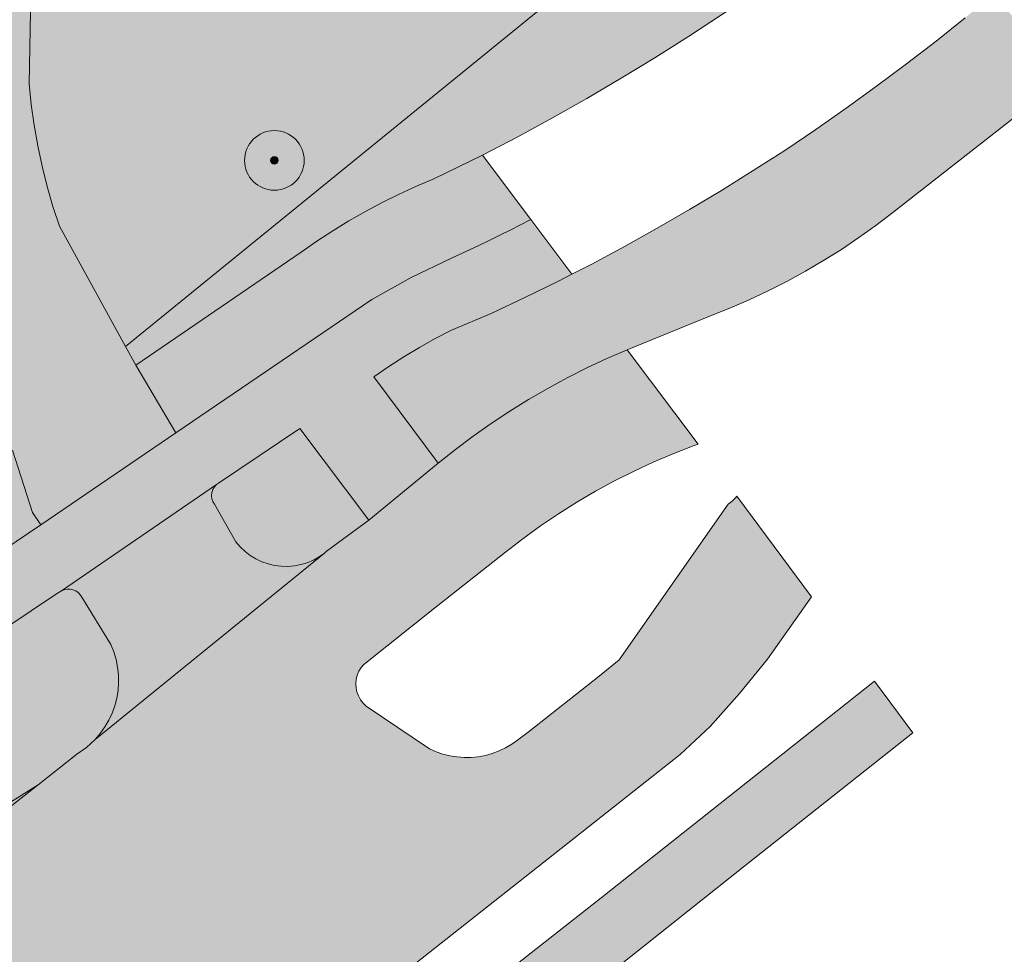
# Model space of a CAD drawing. Header units: metres. Extents: x 90041 to 92106, y 463990 to 466167.
# Tile 986 of 1021: x 91435 to 91468, y 465305 to 465337. Entities that reach past the tile are written whole.
import ezdxf

# ---------------------------------------------------------------- set-up
doc = ezdxf.new("R2010")
doc.units = ezdxf.units.M
doc.layers.get('0').update_dxf_attribs({"lineweight": 13})
for name, color, linetype, lineweight in [('B-WE-GR-BOOM-S', 90, 'Continuous', 13), ('B-WE-IE-TERREINAFSCHEIDING_KUNSTMATIG_HEKWERK-G', 20, 'IE-TERREINAFSCHEIDING_KUNSTMATIG-SO', 13), ('B-WE-OG-TERREIN_BEGROEID-GV', 7, 'Continuous', 13), ('B-WE-OG-TERREIN_ERF-GV', 7, 'Continuous', 13), ('B-WE-VH-GESLOTENVERHARDING_ASFALT-GV', 10, 'Continuous', 13), ('B-WE-VH-GESLOTENVERHARDING_BETON-GV', 10, 'Continuous', 13), ('B-WE-VH-OPENVERHARDING_BETONSTRAATSTEEN-GV', 90, 'Continuous', 13), ('B-WE-VH-OPENVERHARDING_TEGEL-GV', 90, 'Continuous', 13)]:
    doc.layers.add(name, color=color, linetype=linetype, lineweight=lineweight)
for name, color, linetype, lineweight, true_color, plot, transparency in [('B-WE-OG-TERREIN_BEGROEID-V', 7, 'Continuous', 13, 0xc9eb70, False, 0.8), ('B-WE-OG-TERREIN_ERF-V', 7, 'Continuous', 13, 0xffffff, False, 0.8), ('B-WE-VH-GESLOTENVERHARDING_ASFALT-V', 7, 'Continuous', 13, 0x848484, False, 0.8), ('B-WE-VH-GESLOTENVERHARDING_BETON-V', 7, 'Continuous', 13, 0x848484, False, 0.8), ('B-WE-VH-OPENVERHARDING_BETONSTRAATSTEEN-V', 7, 'Continuous', 13, 0xadadad, False, 0.8), ('B-WE-VH-OPENVERHARDING_TEGEL-V', 7, 'Continuous', 13, 0xadadad, False, 0.8)]:
    doc.layers.add(name, color=color, linetype=linetype, lineweight=lineweight, true_color=true_color, plot=plot, transparency=transparency)
doc.styles.add('NLCS-ISO', font='NLCS-ISO.TTF')
doc.linetypes.add('IE-TERREINAFSCHEIDING_KUNSTMATIG-SO', pattern='A,4,[82,NLCS.SHX,S=0.75,R=90,X=0,Y=0],4,-2', length=10)

# ---------------------------------------------------------------- blocks, each defined once
blk = doc.blocks.new('SGR-BOOM_GBKN-SO')
at = {"linetype": 'ByBlock', "lineweight": 18}
h = blk.add_hatch(color=0, dxfattribs=at)
h.dxf.hatch_style = 1
edge = h.paths.add_edge_path()
edge.add_arc((0, 0), 0.25, 0, 360)
at = {"color": 0, "linetype": 'ByBlock', "lineweight": 18}
for radius in [2, 0.25]:
    blk.add_circle((0, 0), radius, dxfattribs=at)
at = {"color": 0, "linetype": 'ByBlock', "lineweight": 18, "style": 'NLCS-ISO'}
blk.add_attdef('SOORT', (2.5, 0), '', height=1.5, dxfattribs=at)

msp = doc.modelspace()

# ---------------------------------------------------------------- hatches: boundary and pattern name
at = {"layer": 'B-WE-OG-TERREIN_BEGROEID-V'}
for points in [[(91464.698, 465341.503), (91462.218, 465344.962), (91461.252, 465344.26), (91438.51, 465325.753), (91438.854, 465325.128), (91444.401, 465328.923), (91444.924, 465329.286), (91445.457, 465329.634), (91446, 465329.967), (91446.552, 465330.283), (91447.113, 465330.583), (91447.683, 465330.867), (91448.261, 465331.133), (91448.847, 465331.383), (91450.48, 465332.176), (91451.656, 465332.79), (91452.822, 465333.424), (91453.977, 465334.076), (91455.122, 465334.747), (91456.255, 465335.436), (91457.378, 465336.144), (91458.488, 465336.87), (91459.587, 465337.613), (91460.673, 465338.375)], [(91469.975, 465334.737), (91467.621, 465337.577), (91466.658, 465336.778), (91465.681, 465335.995), (91464.691, 465335.228), (91463.688, 465334.479), (91462.673, 465333.746), (91461.646, 465333.031), (91460.606, 465332.333), (91459.555, 465331.652), (91458.493, 465330.99), (91457.42, 465330.345), (91456.336, 465329.719), (91455.241, 465329.111), (91454.137, 465328.521), (91453.467, 465328.178), (91453.023, 465327.951), (91451.899, 465327.399), (91450.766, 465326.866), (91449.433, 465326.3), (91448.894, 465326.021), (91448.364, 465325.725), (91447.843, 465325.413), (91447.331, 465325.086), (91446.83, 465324.743), (91448.987, 465321.849), (91449.568, 465322.31), (91450.162, 465322.754), (91450.769, 465323.181), (91451.388, 465323.59), (91452.019, 465323.98), (91452.661, 465324.352), (91453.314, 465324.705), (91453.976, 465325.039), (91454.648, 465325.353), (91455.329, 465325.648), (91458.114, 465326.781), (91458.77, 465327.041), (91459.417, 465327.322), (91460.055, 465327.621), (91460.684, 465327.941), (91461.303, 465328.279), (91461.912, 465328.636), (91462.509, 465329.012), (91463.094, 465329.406), (91463.667, 465329.817), (91464.227, 465330.246)], [(91446.668, 465319.936), (91444.355, 465323.005), (91441.626, 465321.173), (91441.559, 465321.127), (91441.487, 465321.052), (91441.433, 465320.963), (91441.399, 465320.864), (91441.388, 465320.761), (91441.4, 465320.657), (91441.434, 465320.559), (91441.489, 465320.47), (91442.211, 465319.213), (91442.354, 465319.043), (91442.515, 465318.89), (91442.691, 465318.755), (91442.88, 465318.638), (91443.081, 465318.543), (91443.29, 465318.469), (91443.506, 465318.418), (91443.727, 465318.39), (91443.949, 465318.385), (91444.17, 465318.404), (91444.388, 465318.446), (91444.6, 465318.511), (91444.805, 465318.599), (91444.999, 465318.707), (91445.18, 465318.835), (91445.239, 465318.883)], [(91434.433, 465318.942), (91435.666, 465319.782), (91435.389, 465320.192), (91434.714, 465322.285), (91433.853, 465322.22), (91431.331, 465320.895), (91432.218, 465319.214), (91426.996, 465316.152), (91426.806, 465316.506), (91426.507, 465316.267), (91408.126, 465301.619), (91405.08, 465299.393), (91402.467, 465297.709), (91399.176, 465295.887), (91397.675, 465295.256), (91392.944, 465293.397), (91391.069, 465292.85), (91389.203, 465292.31), (91385.588, 465291.67), (91385.244, 465290.949), (91384.184, 465288.305), (91383.507, 465286.752), (91382.782, 465285.257), (91382.166, 465284.125), (91387.134, 465280.412), (91387.152, 465280.836), (91387.193, 465281.258), (91387.255, 465281.677), (91387.339, 465282.093), (91387.445, 465282.504), (91387.572, 465282.908), (91387.72, 465283.306), (91387.889, 465283.695), (91389.904, 465285.694), (91395.099, 465289.945), (91405.112, 465298.005), (91414.558, 465305.405), (91419.454, 465309.152), (91433.552, 465320.069)], [(91435.574, 465311.069), (91436.879, 465312.091), (91437.203, 465312.319), (91437.493, 465312.59), (91437.663, 465312.79), (91437.815, 465313.004), (91437.947, 465313.231), (91438.058, 465313.468), (91438.147, 465313.715), (91438.213, 465313.969), (91438.256, 465314.228), (91438.275, 465314.49), (91438.27, 465314.752), (91438.242, 465315.013), (91438.191, 465315.271), (91438.116, 465315.522), (91438.019, 465315.766), (91437.045, 465317.356), (91436.99, 465317.439), (91436.921, 465317.51), (91436.839, 465317.565), (91436.747, 465317.604), (91436.65, 465317.624), (91436.551, 465317.625), (91436.453, 465317.606), (91436.361, 465317.569), (91436.197, 465317.465), (91432.823, 465315.213), (91429.982, 465313.134), (91428.03, 465311.652), (91429.049, 465310.31), (91428.054, 465309.554), (91427.035, 465310.896), (91422.845, 465307.714), (91423.312, 465307.064), (91424.257, 465305.751), (91424.832, 465306.125), (91425.418, 465306.483), (91426.014, 465306.823), (91426.62, 465307.145), (91427.235, 465307.45), (91427.859, 465307.736), (91428.49, 465308.004), (91429.13, 465308.253), (91429.776, 465308.484), (91430.429, 465308.695), (91431.088, 465308.887), (91433.537, 465309.793)]]:
    msp.add_hatch(color=256, dxfattribs=at).paths.add_polyline_path(points)
at = {"layer": 'B-WE-OG-TERREIN_ERF-V'}
h = msp.add_hatch(color=256, dxfattribs=at)
h.paths.add_polyline_path([(91461.735, 465385.486), (91461.695, 465386.936), (91463.118, 465398.67), (91464.722, 465408.786), (91465.039, 465410.116), (91467.107, 465414.144), (91470.258, 465420.687), (91475.174, 465432.186), (91467.151, 465440.941), (91454.602, 465434.439), (91454.633, 465434.38), (91446.873, 465429.801), (91447.641, 465428.403), (91435.967, 465422.395), (91437.188, 465418.355), (91437.392, 465415.923), (91437.429, 465414.559), (91436.885, 465413.144), (91433.072, 465408.751), (91433, 465408.235), (91433.18, 465407.84), (91433.791, 465407.844), (91445.946, 465414.248), (91442.605, 465420.808), (91448.993, 465424.062), (91448.257, 465425.506), (91465.878, 465434.482), (91468.613, 465429.111), (91463.465, 465426.488), (91466.428, 465420.67), (91459.257, 465417.017), (91458.76, 465417.992), (91457.054, 465417.123), (91461.409, 465408.574), (91453.736, 465404.666), (91453.207, 465405.706), (91449.811, 465403.976), (91449.223, 465405.132), (91442.919, 465401.921), (91442.732, 465402.287), (91435.581, 465398.644), (91433.483, 465402.763), (91433.671, 465402.859), (91433, 465404.131), (91432.207, 465403.895), (91433.933, 465397.729), (91428.501, 465396.209), (91426.841, 465402.137), (91426.662, 465402.042), (91425.307, 465400.815), (91424.322, 465399.779), (91410.39, 465385.133), (91412.255, 465381.839), (91414.867, 465383.278), (91422.536, 465368.013), (91419.191, 465364.348), (91421.055, 465361.837), (91424.367, 465365.455), (91437.838, 465339.244), (91435.343, 465338.201), (91435.273, 465334.561), (91435.35, 465333.867), (91435.449, 465333.175), (91435.572, 465332.487), (91435.718, 465331.804), (91435.886, 465331.126), (91436.076, 465330.453), (91436.289, 465329.788), (91438.51, 465325.753), (91461.252, 465344.26), (91462.218, 465344.962), (91464.603, 465346.695), (91467.045, 465348.471), (91466.943, 465349.159), (91465.468, 465361.243), (91464.602, 465367.499), (91461.861, 465382.633)])
h.paths.add_polyline_path([(91456.493, 465375.886), (91461.249, 465376.636), (91462.827, 465366.625), (91458.071, 465365.875)], flags=16)
h.paths.add_polyline_path([(91450.896, 465346.936), (91449.004, 465349.4), (91446.611, 465347.562), (91441.555, 465354.211), (91446.826, 465358.207), (91448.145, 465356.468), (91456.177, 465362.637), (91459.268, 465358.612), (91456.835, 465356.743), (91459.37, 465353.444)], flags=16)
at = {"layer": 'B-WE-VH-GESLOTENVERHARDING_ASFALT-V'}
h = msp.add_hatch(color=256, dxfattribs=at)
h.paths.add_polyline_path([(91371.235, 465229.373), (91376.228, 465238.295), (91381.649, 465246.897), (91383.817, 465250), (91385.601, 465252.554), (91391.287, 465259.679), (91397.808, 465266.612), (91398.088, 465266.936), (91399.639, 465268.509), (91401.205, 465270.067), (91402.786, 465271.609), (91404.382, 465273.136), (91405.993, 465274.648), (91407.618, 465276.144), (91409.258, 465277.624), (91410.911, 465279.089), (91412.579, 465280.537), (91414.261, 465281.969), (91415.957, 465283.385), (91417.666, 465284.784), (91422.022, 465288.369), (91425.543, 465290.978), (91426.039, 465291.267), (91426.546, 465291.534), (91427.063, 465291.781), (91427.591, 465292.005), (91428.128, 465292.208), (91428.672, 465292.388), (91429.242, 465292.595), (91430.023, 465292.869), (91430.797, 465293.161), (91431.564, 465293.473), (91432.323, 465293.804), (91433.073, 465294.153), (91433.814, 465294.521), (91434.546, 465294.907), (91435.269, 465295.311), (91435.981, 465295.733), (91436.682, 465296.173), (91437.372, 465296.629), (91438.051, 465297.103), (91441.959, 465300.124), (91442.124, 465300.222), (91447.448, 465304.466), (91453.113, 465308.93), (91457.099, 465312.085), (91458.109, 465313.023), (91459.093, 465314.127), (91460.026, 465315.274), (91461.509, 465317.372), (91459, 465320.741), (91458.958, 465320.686), (91458.844, 465320.573), (91458.714, 465320.478), (91455.053, 465315.253), (91454.385, 465314.707), (91452.012, 465312.826), (91451.653, 465312.563), (91451.456, 465312.425), (91451.248, 465312.304), (91451.031, 465312.201), (91450.805, 465312.117), (91450.573, 465312.053), (91450.336, 465312.009), (91450.097, 465311.986), (91449.856, 465311.983), (91449.616, 465312.001), (91449.379, 465312.039), (91449.146, 465312.097), (91448.918, 465312.176), (91448.698, 465312.273), (91446.572, 465313.706), (91446.47, 465313.805), (91446.384, 465313.919), (91446.315, 465314.044), (91446.266, 465314.177), (91446.237, 465314.317), (91446.229, 465314.459), (91446.242, 465314.601), (91446.276, 465314.739), (91446.33, 465314.871), (91446.403, 465314.994), (91446.493, 465315.104), (91448.863, 465316.99), (91451.247, 465318.869), (91451.824, 465319.315), (91452.415, 465319.743), (91453.019, 465320.151), (91453.636, 465320.539), (91454.265, 465320.907), (91454.906, 465321.255), (91455.558, 465321.582), (91456.22, 465321.888), (91456.892, 465322.172), (91457.572, 465322.434), (91457.708, 465322.48), (91455.329, 465325.648), (91454.648, 465325.353), (91453.976, 465325.039), (91453.314, 465324.705), (91452.661, 465324.352), (91452.019, 465323.98), (91451.388, 465323.59), (91450.769, 465323.181), (91450.162, 465322.754), (91449.568, 465322.31), (91448.987, 465321.849), (91446.668, 465319.936), (91445.239, 465318.883), (91445.18, 465318.835), (91437.493, 465312.59), (91437.203, 465312.319), (91436.879, 465312.091), (91435.574, 465311.069), (91432.612, 465308.744), (91429.661, 465306.403), (91426.723, 465304.047), (91423.797, 465301.676), (91420.883, 465299.29), (91417.982, 465296.889), (91415.093, 465294.473), (91412.217, 465292.042), (91409.353, 465289.596), (91406.502, 465287.135), (91404.233, 465285.1), (91403.556, 465284.475), (91400.026, 465281.281), (91396.589, 465277.988), (91389.417, 465269.881), (91387.987, 465268.136), (91386.573, 465266.379), (91385.175, 465264.608), (91383.793, 465262.825), (91382.428, 465261.03), (91381.079, 465259.221), (91379.747, 465257.401), (91378.431, 465255.569), (91377.133, 465253.724), (91375.851, 465251.868), (91374.586, 465250), (91374.43, 465249.768), (91374.275, 465249.536), (91374.12, 465249.304), (91373.966, 465249.071), (91373.812, 465248.838), (91373.344, 465248.044), (91372.193, 465246.129), (91371.06, 465244.204), (91369.944, 465242.268), (91368.846, 465240.323), (91367.765, 465238.368), (91366.703, 465236.403), (91365.657, 465234.429), (91364.63, 465232.445), (91363.621, 465230.452), (91362.629, 465228.45), (91361.656, 465226.439), (91361.497, 465226.192), (91359.315, 465221.485), (91357.199, 465216.63), (91355.196, 465211.727), (91354.457, 465209.768), (91352.772, 465205.302), (91350.543, 465198.806), (91348.022, 465188.574), (91347.862, 465187.928), (91347.269, 465184.669), (91354.118, 465183.549), (91355.39, 465188.764), (91356.465, 465193.446), (91357.261, 465196.234), (91357.664, 465197.557), (91358.085, 465198.874), (91358.525, 465200.185), (91358.982, 465201.489), (91359.458, 465202.788), (91359.952, 465204.079), (91360.464, 465205.363), (91360.994, 465206.64), (91361.542, 465207.91), (91361.97, 465208.817), (91362.789, 465210.808), (91363.625, 465212.791), (91364.479, 465214.767), (91365.351, 465216.735), (91366.24, 465218.696), (91367.147, 465220.648), (91368.071, 465222.592), (91369.012, 465224.528)])
h.paths.add_polyline_path([(91408.882, 465282.579), (91408.746, 465282.637), (91408.62, 465282.714), (91408.508, 465282.809), (91408.41, 465282.92), (91408.331, 465283.044), (91408.27, 465283.179), (91408.231, 465283.321), (91408.213, 465283.467), (91408.217, 465283.615), (91408.243, 465283.76), (91408.29, 465283.9), (91408.358, 465284.031), (91408.444, 465284.151), (91408.547, 465284.256), (91416.984, 465291.469), (91422.408, 465295.992), (91430.211, 465302.229), (91430.581, 465302.491), (91430.96, 465302.738), (91431.35, 465302.97), (91431.748, 465303.186), (91432.155, 465303.386), (91432.569, 465303.569), (91432.991, 465303.735), (91436.402, 465304.86), (91436.666, 465304.926), (91436.933, 465304.974), (91437.203, 465305.005), (91437.474, 465305.018), (91437.746, 465305.014), (91439.149, 465304.827), (91439.29, 465304.79), (91439.424, 465304.733), (91439.548, 465304.657), (91439.659, 465304.563), (91439.755, 465304.453), (91439.833, 465304.331), (91439.893, 465304.198), (91439.932, 465304.057), (91439.95, 465303.913), (91439.946, 465303.767), (91439.92, 465303.624), (91439.873, 465303.486), (91439.806, 465303.357), (91439.721, 465303.239), (91439.619, 465303.135), (91439.503, 465303.047), (91436.209, 465300.689), (91435.372, 465300.125), (91434.523, 465299.581), (91433.661, 465299.055), (91432.788, 465298.549), (91431.904, 465298.063), (91431.009, 465297.597), (91430.104, 465297.151), (91429.107, 465296.793), (91427.284, 465296.196), (91426.753, 465295.975), (91426.231, 465295.733), (91425.719, 465295.469), (91425.219, 465295.184), (91424.731, 465294.879), (91424.256, 465294.554), (91423.795, 465294.21), (91409.85, 465282.771), (91409.732, 465282.682), (91409.602, 465282.612), (91409.463, 465282.563), (91409.319, 465282.534), (91409.171, 465282.527), (91409.025, 465282.542)], flags=16)
at = {"layer": 'B-WE-VH-GESLOTENVERHARDING_BETON-V'}
msp.add_hatch(color=256, dxfattribs=at).paths.add_polyline_path([(91435.574, 465311.069), (91433.537, 465309.793), (91431.088, 465308.887), (91430.429, 465308.695), (91429.776, 465308.484), (91429.13, 465308.253), (91428.49, 465308.004), (91427.859, 465307.736), (91427.235, 465307.45), (91426.62, 465307.145), (91426.014, 465306.823), (91425.418, 465306.483), (91424.832, 465306.125), (91424.257, 465305.751), (91424.074, 465305.627), (91423.686, 465305.333), (91407.681, 465293.043), (91407.591, 465292.974), (91407.131, 465292.626), (91406.954, 465292.486), (91406.792, 465292.33), (91406.646, 465292.159), (91406.517, 465291.974), (91406.406, 465291.777), (91406.315, 465291.571), (91406.245, 465291.357), (91406.038, 465290.526), (91405.022, 465286.447), (91404.958, 465286.23), (91404.876, 465286.02), (91404.778, 465285.816), (91404.664, 465285.621), (91404.535, 465285.436), (91404.391, 465285.262), (91404.233, 465285.1), (91406.502, 465287.135), (91409.353, 465289.596), (91412.217, 465292.042), (91415.093, 465294.473), (91417.982, 465296.889), (91420.883, 465299.29), (91423.797, 465301.676), (91426.723, 465304.047), (91429.661, 465306.403), (91432.612, 465308.744)])
at = {"layer": 'B-WE-VH-OPENVERHARDING_BETONSTRAATSTEEN-V'}
for points in [[(91426.841, 465402.137), (91427.516, 465402.496), (91432.207, 465403.895), (91433, 465404.131), (91433.671, 465402.859), (91440.912, 465406.547), (91441.428, 465405.534), (91443.734, 465406.709), (91442.416, 465409.112), (91442.297, 465409.874), (91442.388, 465410.396), (91442.519, 465410.626), (91442.76, 465410.917), (91443.051, 465411.197), (91447.582, 465413.469), (91446.93, 465414.749), (91445.946, 465414.248), (91433.791, 465407.844), (91433.18, 465407.84), (91433, 465408.235), (91433.072, 465408.751), (91436.885, 465413.144), (91437.429, 465414.559), (91437.392, 465415.923), (91437.188, 465418.355), (91435.967, 465422.395), (91429.59, 465419.113), (91431.716, 465414.966), (91425.644, 465411.79), (91426.984, 465409.134), (91421.081, 465406.036), (91422.288, 465403.706), (91410.401, 465394.737), (91405.065, 465391.001), (91396.246, 465401.775), (91394.503, 465403.219), (91391.494, 465401.722), (91392.34, 465399.86), (91393.609, 465399.867), (91393.995, 465399.546), (91400.953, 465390.609), (91402.747, 465387.723), (91406.374, 465383.702), (91402.763, 465381.912), (91393.699, 465377.301), (91393.269, 465377.087), (91392.849, 465376.852), (91392.44, 465376.598), (91392.044, 465376.326), (91391.661, 465376.034), (91391.293, 465375.725), (91390.939, 465375.4), (91390.601, 465375.057), (91390.28, 465374.7), (91389.976, 465374.327), (91389.689, 465373.941), (91389.421, 465373.542), (91389.173, 465373.13), (91388.944, 465372.707), (91388.735, 465372.274), (91388.546, 465371.832), (91388.379, 465371.381), (91388.233, 465370.923), (91388.109, 465370.458), (91389.442, 465369.466), (91389.592, 465369.969), (91389.762, 465370.466), (91389.95, 465370.956), (91390.157, 465371.439), (91390.382, 465371.914), (91390.625, 465372.379), (91390.885, 465372.835), (91391.163, 465373.281), (91391.457, 465373.716), (91392.105, 465374.269), (91392.766, 465374.807), (91393.439, 465375.33), (91394.124, 465375.837), (91394.82, 465376.327), (91395.528, 465376.801), (91396.247, 465377.259), (91409.603, 465384.086), (91419.168, 465365.376), (91405.812, 465358.548), (91404.004, 465357.281), (91406.466, 465353.093), (91411.424, 465355.611), (91411.833, 465354.805), (91414.073, 465355.875), (91414.329, 465355.968), (91414.591, 465356.039), (91414.859, 465356.088), (91415.129, 465356.116), (91415.401, 465356.12), (91415.672, 465356.102), (91415.941, 465356.062), (91416.206, 465356), (91416.465, 465355.915), (91416.716, 465355.81), (91416.957, 465355.685), (91417.187, 465355.54), (91417.404, 465355.376), (91417.607, 465355.195), (91418.501, 465354.26), (91418.804, 465353.943), (91419.091, 465353.611), (91419.361, 465353.265), (91419.613, 465352.906), (91419.847, 465352.535), (91420.062, 465352.152), (91420.258, 465351.76), (91420.434, 465351.358), (91420.59, 465350.948), (91420.725, 465350.53), (91420.839, 465350.106), (91420.931, 465349.678), (91421.002, 465349.245), (91421.052, 465348.809), (91421.079, 465348.371), (91421.085, 465347.932), (91421.033, 465347.676), (91420.959, 465347.425), (91420.864, 465347.182), (91420.748, 465346.947), (91420.612, 465346.724), (91420.457, 465346.514), (91420.284, 465346.317), (91420.095, 465346.136), (91419.892, 465345.973), (91419.674, 465345.827), (91419.445, 465345.701), (91419.206, 465345.595), (91418.959, 465345.511), (91418.705, 465345.448), (91418.447, 465345.407), (91418.186, 465345.389), (91417.925, 465345.393), (91417.665, 465345.493), (91417.413, 465345.611), (91417.17, 465345.747), (91416.937, 465345.899), (91416.715, 465346.067), (91416.506, 465346.25), (91416.309, 465346.447), (91416.127, 465346.657), (91414.616, 465349.325), (91414.308, 465348.496), (91420.761, 465335.791), (91421.188, 465336.053), (91421.484, 465336.154), (91421.788, 465336.233), (91422.096, 465336.288), (91422.408, 465336.32), (91422.721, 465336.328), (91423.034, 465336.312), (91423.344, 465336.272), (91423.651, 465336.209), (91423.952, 465336.123), (91424.246, 465336.014), (91424.747, 465335.744), (91425.237, 465335.455), (91425.715, 465335.148), (91426.181, 465334.822), (91426.634, 465334.478), (91427.074, 465334.117), (91427.499, 465333.739), (91427.909, 465333.345), (91428.304, 465332.935), (91428.682, 465332.511), (91429.044, 465332.072), (91429.389, 465331.619), (91429.716, 465331.154), (91430.024, 465330.676), (91431.868, 465327.35), (91433.467, 465324.428), (91434.714, 465322.285), (91435.389, 465320.192), (91435.666, 465319.782), (91440.194, 465322.865), (91438.854, 465325.128), (91438.51, 465325.753), (91436.289, 465329.788), (91436.076, 465330.453), (91435.886, 465331.126), (91435.718, 465331.804), (91435.572, 465332.487), (91435.449, 465333.175), (91435.35, 465333.867), (91435.273, 465334.561), (91435.343, 465338.201), (91437.838, 465339.244), (91424.367, 465365.455), (91421.055, 465361.837), (91419.191, 465364.348), (91422.536, 465368.013), (91414.867, 465383.278), (91412.255, 465381.839), (91410.39, 465385.133), (91424.322, 465399.779), (91425.307, 465400.815), (91426.662, 465402.042)], [(91445.18, 465318.835), (91444.999, 465318.707), (91444.805, 465318.599), (91444.6, 465318.511), (91444.388, 465318.446), (91444.17, 465318.404), (91443.949, 465318.385), (91443.727, 465318.39), (91443.506, 465318.418), (91443.29, 465318.469), (91443.081, 465318.543), (91442.88, 465318.638), (91442.691, 465318.755), (91442.515, 465318.89), (91442.354, 465319.043), (91442.211, 465319.213), (91441.489, 465320.47), (91441.434, 465320.559), (91441.4, 465320.657), (91441.388, 465320.761), (91441.399, 465320.864), (91441.433, 465320.963), (91441.487, 465321.052), (91441.559, 465321.127), (91436.361, 465317.569), (91436.453, 465317.606), (91436.551, 465317.625), (91436.65, 465317.624), (91436.747, 465317.604), (91436.839, 465317.565), (91436.921, 465317.51), (91436.99, 465317.439), (91437.045, 465317.356), (91438.019, 465315.766), (91438.116, 465315.522), (91438.191, 465315.271), (91438.242, 465315.013), (91438.27, 465314.752), (91438.275, 465314.49), (91438.256, 465314.228), (91438.213, 465313.969), (91438.147, 465313.715), (91438.058, 465313.468), (91437.947, 465313.231), (91437.815, 465313.004), (91437.663, 465312.79), (91437.493, 465312.59)]]:
    msp.add_hatch(color=256, dxfattribs=at).paths.add_polyline_path(points)
at = {"layer": 'B-WE-VH-OPENVERHARDING_TEGEL-V'}
for points in [[(91452.1, 465330.015), (91450.48, 465332.176), (91448.847, 465331.383), (91448.261, 465331.133), (91447.683, 465330.867), (91447.113, 465330.583), (91446.552, 465330.283), (91446, 465329.967), (91445.457, 465329.634), (91444.924, 465329.286), (91444.401, 465328.923), (91438.854, 465325.128), (91440.194, 465322.865), (91446.765, 465327.336), (91448.079, 465328.073), (91449.438, 465328.722), (91450.353, 465329.139), (91450.704, 465329.31), (91451.055, 465329.484), (91451.404, 465329.659), (91451.752, 465329.836)], [(91348.216, 465202.437), (91349.606, 465205.995), (91352.968, 465213.501), (91351.689, 465214.824), (91354.654, 465220.821), (91358.012, 465226.998), (91362.926, 465235.919), (91370.969, 465249.856), (91371.012, 465249.928), (91371.055, 465250), (91372.342, 465252.138), (91373.647, 465254.265), (91374.969, 465256.382), (91376.309, 465258.487), (91377.665, 465260.582), (91379.038, 465262.666), (91380.429, 465264.738), (91381.836, 465266.799), (91383.26, 465268.848), (91384.7, 465270.886), (91386.157, 465272.912), (91387.631, 465274.926), (91389.417, 465269.881), (91396.589, 465277.988), (91396.363, 465277.827), (91396.124, 465277.685), (91395.875, 465277.563), (91395.616, 465277.462), (91395.35, 465277.382), (91395.079, 465277.325), (91394.804, 465277.289), (91394.526, 465277.277), (91394.249, 465277.287), (91393.973, 465277.32), (91393.701, 465277.375), (91393.435, 465277.452), (91393.175, 465277.551), (91392.925, 465277.671), (91392.685, 465277.811), (91392.457, 465277.97), (91392.244, 465278.147), (91392.045, 465278.341), (91390.719, 465279.299), (91395.028, 465284.816), (91395.715, 465285.598), (91396.416, 465286.367), (91397.133, 465287.122), (91397.863, 465287.863), (91398.608, 465288.59), (91399.367, 465289.302), (91400.14, 465289.999), (91400.561, 465290.367), (91400.986, 465290.732), (91401.414, 465291.091), (91401.846, 465291.446), (91402.282, 465291.797), (91404.577, 465293.652), (91405.529, 465294.422), (91406.11, 465294.892), (91421.89, 465306.987), (91422.171, 465307.202), (91422.845, 465307.714), (91427.035, 465310.896), (91428.03, 465311.652), (91429.982, 465313.134), (91432.823, 465315.213), (91436.197, 465317.465), (91436.361, 465317.569), (91441.559, 465321.127), (91441.626, 465321.173), (91444.355, 465323.005), (91446.668, 465319.936), (91448.987, 465321.849), (91446.83, 465324.743), (91447.331, 465325.086), (91447.843, 465325.413), (91448.364, 465325.725), (91448.894, 465326.021), (91449.433, 465326.3), (91450.766, 465326.866), (91451.899, 465327.399), (91453.023, 465327.951), (91453.467, 465328.178), (91452.1, 465330.015), (91451.752, 465329.836), (91451.404, 465329.659), (91451.055, 465329.484), (91450.704, 465329.31), (91450.353, 465329.139), (91449.438, 465328.722), (91448.079, 465328.073), (91446.765, 465327.336), (91440.194, 465322.865), (91435.666, 465319.782), (91434.433, 465318.942), (91431.19, 465316.734), (91428.163, 465314.563), (91404.805, 465296.668), (91403.87, 465296.017), (91402.947, 465295.348), (91402.038, 465294.662), (91401.142, 465293.958), (91400.26, 465293.237), (91399.392, 465292.499), (91398.538, 465291.745), (91397.699, 465290.974), (91396.875, 465290.188), (91396.066, 465289.385), (91395.273, 465288.567), (91394.496, 465287.734), (91393.735, 465286.886), (91392.99, 465286.024), (91388.519, 465280.212), (91388.126, 465279.671), (91387.223, 465278.429), (91387.14, 465278.315), (91385.449, 465275.989), (91383.951, 465273.935), (91382.47, 465271.868), (91381.007, 465269.789), (91379.561, 465267.698), (91378.133, 465265.595), (91376.722, 465263.48), (91376.636, 465263.35), (91374.76, 465260.475), (91373.47, 465258.456), (91372.197, 465256.428), (91370.939, 465254.389), (91369.697, 465252.341), (91368.471, 465250.283), (91368.309, 465250), (91360.77, 465236.801), (91355.775, 465227.863), (91352.134, 465221.093), (91349.414, 465215.533), (91348.601, 465213.771), (91347.806, 465212), (91347.031, 465210.22), (91346.275, 465208.433), (91345.538, 465206.637), (91344.821, 465204.834), (91344.123, 465203.023), (91343.444, 465201.204), (91342.785, 465199.379), (91342.146, 465197.546), (91340.936, 465193.382), (91339.994, 465190.037), (91339.52, 465188.133), (91337.588, 465180.493), (91335.586, 465171.601), (91334.34, 465166.61), (91333.67, 465162.78), (91333.435, 465159.731), (91330.461, 465144.935), (91334.065, 465144.26), (91337.117, 465159.128), (91339.511, 465171.674), (91341.755, 465181.373), (91341.96, 465181.832), (91342.298, 465182.314), (91342.72, 465182.724), (91343.07, 465182.942), (91343.553, 465183.086), (91344.952, 465183.05), (91346.891, 465182.728), (91347.269, 465184.669), (91346.73, 465184.786), (91346.187, 465184.881), (91345.641, 465184.955), (91345.092, 465185.008), (91344.542, 465185.04), (91343.991, 465185.05), (91343.439, 465185.039), (91342.889, 465185.006), (91344.847, 465191.951), (91344.981, 465192.449), (91346.11, 465196.647)], [(91366.233, 465203.668), (91366.875, 465205.652), (91367.539, 465207.628), (91368.226, 465209.597), (91368.936, 465211.557), (91369.668, 465213.51), (91370.423, 465215.453), (91371.2, 465217.388), (91371.999, 465219.314), (91372.82, 465221.231), (91373.663, 465223.138), (91374.528, 465225.035), (91375.415, 465226.922), (91376.323, 465228.799), (91377.253, 465230.665), (91378.205, 465232.521), (91379.177, 465234.365), (91379.32, 465234.66), (91389.134, 465249.782), (91389.327, 465250), (91401.369, 465263.601), (91401.561, 465263.805), (91403.11, 465265.349), (91404.673, 465266.878), (91406.251, 465268.391), (91407.844, 465269.889), (91409.451, 465271.372), (91411.072, 465272.839), (91412.708, 465274.291), (91414.357, 465275.727), (91416.02, 465277.146), (91417.697, 465278.55), (91419.387, 465279.937), (91421.091, 465281.308), (91426.252, 465285.319), (91426.724, 465285.672), (91427.207, 465286.008), (91427.701, 465286.329), (91428.206, 465286.632), (91428.721, 465286.919), (91429.244, 465287.188), (91429.777, 465287.439), (91430.318, 465287.673), (91430.866, 465287.888), (91431.421, 465288.085), (91431.753, 465288.177), (91432.332, 465288.346), (91432.905, 465288.535), (91433.47, 465288.746), (91434.028, 465288.976), (91434.576, 465289.226), (91435.116, 465289.497), (91435.645, 465289.786), (91436.163, 465290.094), (91436.67, 465290.421), (91437.165, 465290.766), (91437.647, 465291.129), (91445.559, 465297.494), (91449.277, 465300.407), (91459.268, 465308.347), (91464.907, 465312.806), (91463.619, 465314.538), (91454.455, 465307.281), (91448.718, 465302.77), (91448.655, 465302.719), (91448.577, 465302.673), (91448.491, 465302.644), (91448.401, 465302.634), (91448.311, 465302.643), (91448.225, 465302.67), (91448.146, 465302.715), (91448.079, 465302.775), (91448.025, 465302.848), (91447.644, 465303.544), (91447.448, 465304.466), (91442.124, 465300.222), (91442.294, 465300.29), (91442.47, 465300.337), (91442.651, 465300.363), (91442.834, 465300.369), (91443.016, 465300.352), (91443.195, 465300.315), (91443.368, 465300.256), (91443.533, 465300.178), (91443.688, 465300.082), (91443.831, 465299.967), (91443.959, 465299.837), (91444.054, 465299.702), (91444.11, 465299.617), (91444.147, 465299.522), (91444.163, 465299.421), (91444.157, 465299.319), (91444.129, 465299.221), (91444.081, 465299.131), (91444.015, 465299.053), (91443.951, 465299.002), (91436.029, 465292.808), (91435.605, 465292.493), (91435.169, 465292.195), (91434.722, 465291.914), (91434.265, 465291.65), (91433.797, 465291.405), (91433.321, 465291.178), (91432.835, 465290.969), (91432.343, 465290.78), (91431.843, 465290.61), (91431.337, 465290.459), (91430.825, 465290.328), (91430.291, 465290.119), (91429.658, 465289.877), (91429.033, 465289.614), (91428.418, 465289.33), (91427.812, 465289.025), (91427.217, 465288.7), (91426.634, 465288.355), (91426.062, 465287.991), (91425.504, 465287.607), (91424.958, 465287.205), (91419.668, 465283.091), (91417.947, 465281.701), (91416.239, 465280.294), (91414.544, 465278.872), (91412.863, 465277.434), (91411.196, 465275.98), (91409.542, 465274.51), (91407.902, 465273.025), (91406.277, 465271.524), (91404.665, 465270.009), (91403.068, 465268.478), (91401.485, 465266.932), (91399.917, 465265.371), (91399.502, 465264.95), (91388.18, 465252.161), (91386.755, 465250), (91377.263, 465235.611), (91377.065, 465235.232), (91376.123, 465233.454), (91375.201, 465231.666), (91374.299, 465229.868), (91373.417, 465228.06), (91372.556, 465226.241), (91371.715, 465224.414), (91370.895, 465222.577), (91370.096, 465220.73), (91369.318, 465218.875), (91368.56, 465217.011), (91367.824, 465215.139), (91367.109, 465213.259), (91366.415, 465211.37), (91365.742, 465209.474), (91365.091, 465207.571), (91364.461, 465205.66), (91362.275, 465197.277), (91361.962, 465196.209), (91361.703, 465195.037), (91361.463, 465193.86), (91361.242, 465192.68), (91361.041, 465191.497), (91360.858, 465190.31), (91360.696, 465189.121), (91360.552, 465187.929), (91360.352, 465185.795), (91360.126, 465185.501), (91359.882, 465185.223), (91359.621, 465184.96), (91359.343, 465184.714), (91359.051, 465184.486), (91358.745, 465184.277), (91358.426, 465184.088), (91358.096, 465183.92), (91357.756, 465183.772), (91357.407, 465183.647), (91357.052, 465183.544), (91356.69, 465183.463), (91356.324, 465183.405), (91355.955, 465183.371), (91355.584, 465183.36), (91355.214, 465183.372), (91354.845, 465183.408), (91354.479, 465183.467), (91354.118, 465183.549), (91353.759, 465181.164), (91355.11, 465181.152), (91356.039, 465181.212), (91357.113, 465181.357), (91357.921, 465181.55), (91358.862, 465181.863), (91359.598, 465182.274), (91360.798, 465183.07), (91361.944, 465184.276), (91362.246, 465184.952), (91362.487, 465185.796), (91362.97, 465189.753), (91363.428, 465192.962), (91364.031, 465195.688), (91364.828, 465198.777), (91364.921, 465199.169), (91365.015, 465199.562), (91365.112, 465199.953), (91365.21, 465200.344), (91365.31, 465200.735)]]:
    msp.add_hatch(color=256, dxfattribs=at).paths.add_polyline_path(points)

# ---------------------------------------------------------------- linework, layer by layer
at = {"layer": 'B-WE-IE-TERREINAFSCHEIDING_KUNSTMATIG_HEKWERK-G', "flags": 128}
msp.add_lwpolyline([(91438.51, 465325.753), (91461.252, 465344.26), (91462.218, 465344.962), (91464.603, 465346.695)], dxfattribs=at)
at = {"layer": 'B-WE-OG-TERREIN_BEGROEID-GV', "flags": 128}
for points in [[(91464.698, 465341.503), (91462.218, 465344.962), (91461.252, 465344.26), (91438.51, 465325.753), (91438.854, 465325.128), (91444.401, 465328.923), (91444.924, 465329.286), (91445.457, 465329.634), (91446, 465329.967), (91446.552, 465330.283), (91447.113, 465330.583), (91447.683, 465330.867), (91448.261, 465331.133), (91448.847, 465331.383), (91450.48, 465332.176), (91451.656, 465332.79), (91452.822, 465333.424), (91453.977, 465334.076), (91455.122, 465334.747), (91456.255, 465335.436), (91457.378, 465336.144), (91458.488, 465336.87), (91459.587, 465337.613), (91460.673, 465338.375)], [(91446.668, 465319.936), (91444.355, 465323.005), (91441.626, 465321.173), (91441.559, 465321.127), (91441.487, 465321.052), (91441.433, 465320.963), (91441.399, 465320.864), (91441.388, 465320.761), (91441.4, 465320.657), (91441.434, 465320.559), (91441.489, 465320.47), (91442.211, 465319.213), (91442.354, 465319.043), (91442.515, 465318.89), (91442.691, 465318.755), (91442.88, 465318.638), (91443.081, 465318.543), (91443.29, 465318.469), (91443.506, 465318.418), (91443.727, 465318.39), (91443.949, 465318.385), (91444.17, 465318.404), (91444.388, 465318.446), (91444.6, 465318.511), (91444.805, 465318.599), (91444.999, 465318.707), (91445.18, 465318.835), (91445.239, 465318.883)]]:
    msp.add_lwpolyline(points, close=True, dxfattribs=at)
for points in [[(91466.658, 465336.778), (91465.681, 465335.995), (91464.691, 465335.228), (91463.688, 465334.479), (91462.673, 465333.746), (91461.646, 465333.031), (91460.606, 465332.333), (91459.555, 465331.652), (91458.493, 465330.99), (91457.42, 465330.345), (91456.336, 465329.719), (91455.241, 465329.111), (91454.137, 465328.521), (91453.467, 465328.178), (91453.023, 465327.951), (91451.899, 465327.399), (91450.766, 465326.866), (91449.433, 465326.3), (91448.894, 465326.021), (91448.364, 465325.725), (91447.843, 465325.413), (91447.331, 465325.086), (91446.83, 465324.743), (91448.987, 465321.849), (91449.568, 465322.31), (91450.162, 465322.754), (91450.769, 465323.181), (91451.388, 465323.59), (91452.019, 465323.98), (91452.661, 465324.352), (91453.314, 465324.705), (91453.976, 465325.039), (91454.648, 465325.353), (91455.329, 465325.648), (91458.114, 465326.781), (91458.77, 465327.041), (91459.417, 465327.322), (91460.055, 465327.621), (91460.684, 465327.941), (91461.303, 465328.279), (91461.912, 465328.636), (91462.509, 465329.012), (91463.094, 465329.406), (91463.667, 465329.817), (91464.227, 465330.246), (91469.975, 465334.737)], [(91434.433, 465318.942), (91435.666, 465319.782), (91435.389, 465320.192), (91434.714, 465322.285)], [(91433.537, 465309.793), (91435.574, 465311.069), (91436.879, 465312.091), (91437.203, 465312.319), (91437.493, 465312.59), (91437.663, 465312.79), (91437.815, 465313.004), (91437.947, 465313.231), (91438.058, 465313.468), (91438.147, 465313.715), (91438.213, 465313.969), (91438.256, 465314.228), (91438.275, 465314.49), (91438.27, 465314.752), (91438.242, 465315.013), (91438.191, 465315.271), (91438.116, 465315.522), (91438.019, 465315.766), (91437.045, 465317.356), (91436.99, 465317.439), (91436.921, 465317.51), (91436.839, 465317.565), (91436.747, 465317.604), (91436.65, 465317.624), (91436.551, 465317.625), (91436.453, 465317.606), (91436.361, 465317.569), (91436.197, 465317.465), (91432.823, 465315.213)]]:
    msp.add_lwpolyline(points, dxfattribs=at)
at = {"layer": 'B-WE-OG-TERREIN_ERF-GV', "flags": 128}
msp.add_lwpolyline([(91435.343, 465338.201), (91435.273, 465334.561), (91435.35, 465333.867), (91435.449, 465333.175), (91435.572, 465332.487), (91435.718, 465331.804), (91435.886, 465331.126), (91436.076, 465330.453), (91436.289, 465329.788), (91438.51, 465325.753), (91461.252, 465344.26)], dxfattribs=at)
at = {"layer": 'B-WE-VH-GESLOTENVERHARDING_ASFALT-GV', "flags": 128}
msp.add_lwpolyline([(91447.448, 465304.466), (91453.113, 465308.93), (91457.099, 465312.085), (91458.109, 465313.023), (91459.093, 465314.127), (91460.026, 465315.274), (91461.509, 465317.372), (91459, 465320.741), (91458.958, 465320.686), (91458.844, 465320.573), (91458.714, 465320.478), (91455.053, 465315.253), (91454.385, 465314.707), (91452.012, 465312.826), (91451.653, 465312.563), (91451.456, 465312.425), (91451.248, 465312.304), (91451.031, 465312.201), (91450.805, 465312.117), (91450.573, 465312.053), (91450.336, 465312.009), (91450.097, 465311.986), (91449.856, 465311.983), (91449.616, 465312.001), (91449.379, 465312.039), (91449.146, 465312.097), (91448.918, 465312.176), (91448.698, 465312.273), (91446.572, 465313.706), (91446.47, 465313.805), (91446.384, 465313.919), (91446.315, 465314.044), (91446.266, 465314.177), (91446.237, 465314.317), (91446.229, 465314.459), (91446.242, 465314.601), (91446.276, 465314.739), (91446.33, 465314.871), (91446.403, 465314.994), (91446.493, 465315.104), (91448.863, 465316.99), (91451.247, 465318.869), (91451.824, 465319.315), (91452.415, 465319.743), (91453.019, 465320.151), (91453.636, 465320.539), (91454.265, 465320.907), (91454.906, 465321.255), (91455.558, 465321.582), (91456.22, 465321.888), (91456.892, 465322.172), (91457.572, 465322.434), (91457.708, 465322.48), (91455.329, 465325.648), (91454.648, 465325.353), (91453.976, 465325.039), (91453.314, 465324.705), (91452.661, 465324.352), (91452.019, 465323.98), (91451.388, 465323.59), (91450.769, 465323.181), (91450.162, 465322.754), (91449.568, 465322.31), (91448.987, 465321.849), (91446.668, 465319.936), (91445.239, 465318.883), (91445.18, 465318.835), (91437.493, 465312.59), (91437.203, 465312.319), (91436.879, 465312.091), (91435.574, 465311.069), (91432.612, 465308.744)], dxfattribs=at)
at = {"layer": 'B-WE-VH-GESLOTENVERHARDING_BETON-GV', "flags": 128}
msp.add_lwpolyline([(91432.612, 465308.744), (91435.574, 465311.069), (91433.537, 465309.793)], dxfattribs=at)
at = {"layer": 'B-WE-VH-OPENVERHARDING_BETONSTRAATSTEEN-GV', "flags": 128}
msp.add_lwpolyline([(91434.714, 465322.285), (91435.389, 465320.192), (91435.666, 465319.782), (91440.194, 465322.865), (91438.854, 465325.128), (91438.51, 465325.753), (91436.289, 465329.788), (91436.076, 465330.453), (91435.886, 465331.126), (91435.718, 465331.804), (91435.572, 465332.487), (91435.449, 465333.175), (91435.35, 465333.867), (91435.273, 465334.561), (91435.343, 465338.201)], dxfattribs=at)
msp.add_lwpolyline([(91445.18, 465318.835), (91444.999, 465318.707), (91444.805, 465318.599), (91444.6, 465318.511), (91444.388, 465318.446), (91444.17, 465318.404), (91443.949, 465318.385), (91443.727, 465318.39), (91443.506, 465318.418), (91443.29, 465318.469), (91443.081, 465318.543), (91442.88, 465318.638), (91442.691, 465318.755), (91442.515, 465318.89), (91442.354, 465319.043), (91442.211, 465319.213), (91441.489, 465320.47), (91441.434, 465320.559), (91441.4, 465320.657), (91441.388, 465320.761), (91441.399, 465320.864), (91441.433, 465320.963), (91441.487, 465321.052), (91441.559, 465321.127), (91436.361, 465317.569), (91436.453, 465317.606), (91436.551, 465317.625), (91436.65, 465317.624), (91436.747, 465317.604), (91436.839, 465317.565), (91436.921, 465317.51), (91436.99, 465317.439), (91437.045, 465317.356), (91438.019, 465315.766), (91438.116, 465315.522), (91438.191, 465315.271), (91438.242, 465315.013), (91438.27, 465314.752), (91438.275, 465314.49), (91438.256, 465314.228), (91438.213, 465313.969), (91438.147, 465313.715), (91438.058, 465313.468), (91437.947, 465313.231), (91437.815, 465313.004), (91437.663, 465312.79), (91437.493, 465312.59)], close=True, dxfattribs=at)
at = {"layer": 'B-WE-VH-OPENVERHARDING_TEGEL-GV', "flags": 128}
msp.add_lwpolyline([(91452.1, 465330.015), (91450.48, 465332.176), (91448.847, 465331.383), (91448.261, 465331.133), (91447.683, 465330.867), (91447.113, 465330.583), (91446.552, 465330.283), (91446, 465329.967), (91445.457, 465329.634), (91444.924, 465329.286), (91444.401, 465328.923), (91438.854, 465325.128), (91440.194, 465322.865), (91446.765, 465327.336), (91448.079, 465328.073), (91449.438, 465328.722), (91450.353, 465329.139), (91450.704, 465329.31), (91451.055, 465329.484), (91451.404, 465329.659), (91451.752, 465329.836)], close=True, dxfattribs=at)
for points in [[(91432.823, 465315.213), (91436.197, 465317.465), (91436.361, 465317.569), (91441.559, 465321.127), (91441.626, 465321.173), (91444.355, 465323.005), (91446.668, 465319.936), (91448.987, 465321.849), (91446.83, 465324.743), (91447.331, 465325.086), (91447.843, 465325.413), (91448.364, 465325.725), (91448.894, 465326.021), (91449.433, 465326.3), (91450.766, 465326.866), (91451.899, 465327.399), (91453.023, 465327.951), (91453.467, 465328.178), (91452.1, 465330.015), (91451.752, 465329.836), (91451.404, 465329.659), (91451.055, 465329.484), (91450.704, 465329.31), (91450.353, 465329.139), (91449.438, 465328.722), (91448.079, 465328.073), (91446.765, 465327.336), (91440.194, 465322.865), (91435.666, 465319.782), (91434.433, 465318.942)], [(91449.277, 465300.407), (91459.268, 465308.347), (91464.907, 465312.806), (91463.619, 465314.538), (91454.455, 465307.281), (91448.718, 465302.77)]]:
    msp.add_lwpolyline(points, dxfattribs=at)

# ---------------------------------------------------------------- block references
at = {"layer": 'B-WE-GR-BOOM-S', "xscale": 0.5, "yscale": 0.5, "zscale": 0.5}
msp.add_blockref('SGR-BOOM_GBKN-SO', (91443.498, 465331.995), dxfattribs=at)

doc.saveas('drawing.dxf')
